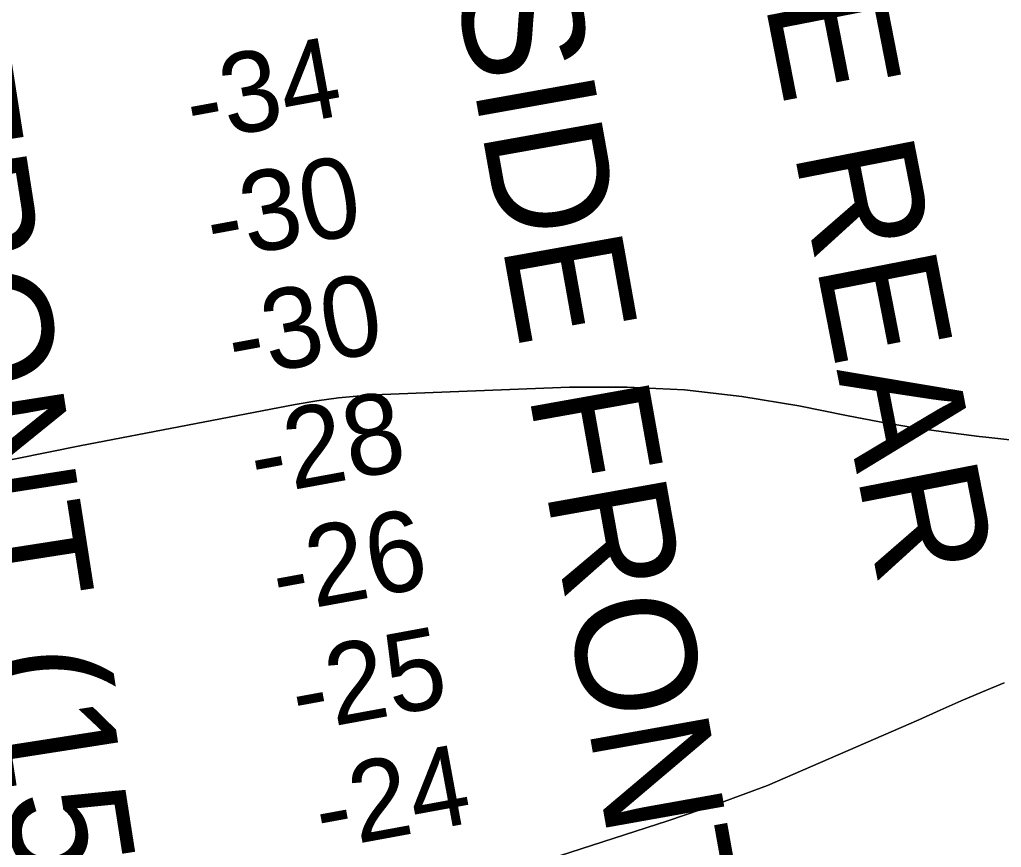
# Model space of a CAD drawing. Extents: x 3445503 to 3483459, y 540493 to 566012.
# Drawn here: x 3460392 to 3461210, y 550098 to 550789 of the extents above; entities that cross this region are included whole.
import ezdxf

# ---------------------------------------------------------------- set-up
doc = ezdxf.new("R2010")
doc.units = 0
for name, color, linetype in [('V-CHAN-NAID', 7, 'Continuous'), ('V-RIVR-RANG', 7, 'Continuous'), ('V-TOPO-DPTH', 7, 'Continuous'), ('V-TOPO-MINR', 7, 'Continuous')]:
    doc.layers.add(name, color=color, linetype=linetype)

msp = doc.modelspace()

# ---------------------------------------------------------------- linework, layer by layer
at = {"layer": 'V-TOPO-DPTH'}
for points in [[(3461222.6, 550438.03), (3461197.61, 550440.69), (3461191.84, 550441.34), (3461164.03, 550444.84), (3461136.3, 550448.83), (3461108.68, 550453.55), (3461081.14, 550458.76), (3461041.38, 550466.82), (3460993.87, 550474.69), (3460946.18, 550480.28), (3460898.21, 550482.45), (3460850.06, 550482.33), (3460694.06, 550476.38), (3460675.79, 550475.27), (3460657.59, 550473.61), (3460639.48, 550471.12), (3460621.43, 550468.08), (3460441.75, 550433.6), (3460334.15, 550411.89)], [(3461222.6, 550438.03), (3461197.61, 550440.69), (3461191.84, 550441.34), (3461164.03, 550444.84), (3461136.3, 550448.83), (3461108.68, 550453.55), (3461081.14, 550458.76), (3461041.38, 550466.82), (3460993.87, 550474.69), (3460946.18, 550480.28), (3460898.21, 550482.45), (3460850.06, 550482.33), (3460694.06, 550476.38), (3460675.79, 550475.27), (3460657.59, 550473.61), (3460639.48, 550471.12), (3460621.43, 550468.08), (3460441.75, 550433.6), (3460334.15, 550411.89)], [(3461212.7, 550235.71), (3461194.82, 550228.22), (3461176.99, 550220.61), (3461159.25, 550212.8), (3461141.56, 550204.87), (3461015.32, 550150.13), (3460973.98, 550134.89), (3460932.27, 550120.59), (3460760.97, 550065.12), (3460747.22, 550060.7), (3460733.46, 550056.33), (3460719.68, 550052.03), (3460705.88, 550047.76), (3460692.09, 550043.5), (3460678.31, 550039.2), (3460664.54, 550034.83), (3460650.8, 550030.41), (3460646.83, 550029.13), (3460631.1, 550024.08), (3460615.36, 550019.08), (3460599.59, 550014.15), (3460583.81, 550009.26), (3460342.53, 549935.21)], [(3460342.53, 549935.21), (3460583.81, 550009.26), (3460599.59, 550014.15), (3460615.36, 550019.08), (3460631.1, 550024.08), (3460646.83, 550029.13), (3460650.8, 550030.41), (3460664.54, 550034.83), (3460678.31, 550039.2), (3460692.09, 550043.5), (3460705.88, 550047.76), (3460719.68, 550052.03), (3460733.46, 550056.33), (3460747.22, 550060.7), (3460760.97, 550065.12), (3460932.27, 550120.59), (3460973.98, 550134.89), (3461015.32, 550150.13), (3461141.56, 550204.87), (3461159.25, 550212.8), (3461176.99, 550220.61), (3461194.82, 550228.22), (3461212.7, 550235.71)]]:
    msp.add_lwpolyline(points, dxfattribs=at)
at = {"layer": 'V-TOPO-MINR'}
for points in [[(3460334.15, 550411.89), (3460441.75, 550433.6), (3460621.43, 550468.08), (3460639.48, 550471.12), (3460657.59, 550473.61), (3460675.79, 550475.27), (3460694.06, 550476.38), (3460850.06, 550482.33), (3460898.21, 550482.45), (3460946.18, 550480.28), (3460993.87, 550474.69), (3461041.38, 550466.82), (3461081.14, 550458.76), (3461108.68, 550453.55), (3461136.3, 550448.83), (3461164.03, 550444.84), (3461191.84, 550441.34), (3461197.61, 550440.69), (3461222.6, 550438.03)], [(3460342.53, 549935.21), (3460583.81, 550009.26), (3460599.59, 550014.15), (3460615.36, 550019.08), (3460631.1, 550024.08), (3460646.83, 550029.13), (3460650.8, 550030.41), (3460664.54, 550034.83), (3460678.31, 550039.2), (3460692.09, 550043.5), (3460705.88, 550047.76), (3460719.68, 550052.03), (3460733.46, 550056.33), (3460747.22, 550060.7), (3460760.97, 550065.12), (3460932.27, 550120.59), (3460973.98, 550134.89), (3461015.32, 550150.13), (3461141.56, 550204.87), (3461159.25, 550212.8), (3461176.99, 550220.61), (3461194.82, 550228.22), (3461212.7, 550235.71)]]:
    msp.add_lwpolyline(points, dxfattribs=at)

# ---------------------------------------------------------------- texts
at = {"layer": 'V-CHAN-NAID'}
for s, rotation, p in [('LWR BELMONT RANGE LWR SIDE REAR', 281.04728, (3460613.01, 552852.49)), ('LWR BELMONT RANGE LWR SIDE FRONT (152.2)', 280.14686, (3460425.97, 552656.64)), ('LWR BELMONT RANGE FRONT (152.2)', 278.87291, (3460048.1, 552263.46))]:
    msp.add_text(s, height=100, rotation=rotation, dxfattribs=at).set_placement(p)
at = {"layer": 'V-RIVR-RANG'}
for s, p in [('-34', (3460536.01, 550686.33)), ('-30', (3460552.84, 550587.75)), ('-30', (3460570.72, 550489.36)), ('-28', (3460589.37, 550391.11)), ('-26', (3460607.76, 550292.82)), ('-25', (3460624.08, 550194.14)), ('-24', (3460643.77, 550096.09))]:
    msp.add_text(s, height=67, rotation=10.43794, dxfattribs=at).set_placement(p)

doc.saveas('drawing.dxf')
